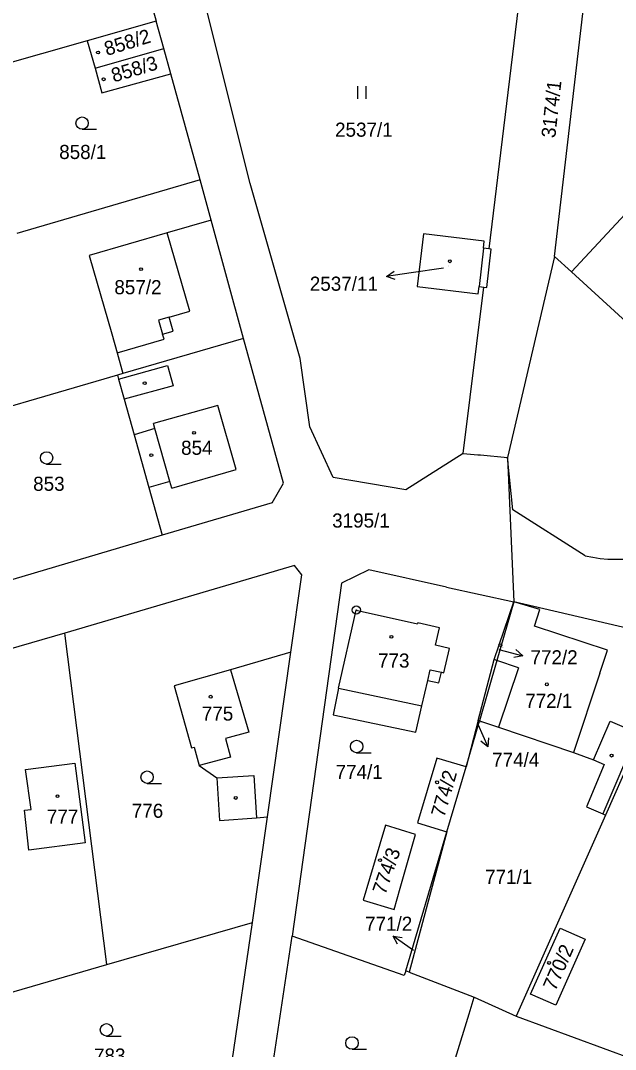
# Model space of a CAD drawing. Extents: x -736345 to -729997, y -1130177 to -1122501.
# Drawn here: x -733125.1 to -733053.3, y -1127962.5 to -1127838.4 of the extents above; entities that cross this region are included whole.
import ezdxf

# ---------------------------------------------------------------- set-up
doc = ezdxf.new("R2010")
doc.units = 0
for name, color, linetype in [('Vrstva 1', 7, 'Continuous'), ('Vrstva 16', 7, 'Continuous'), ('Vrstva 18', 7, 'Continuous'), ('Vrstva 19', 7, 'Continuous'), ('Vrstva 25', 7, 'Continuous'), ('Vrstva 4', 7, 'Continuous')]:
    doc.layers.add(name, color=color, linetype=linetype)

msp = doc.modelspace()

# ---------------------------------------------------------------- linework, layer by layer
at = {"layer": 'Vrstva 1'}
for points in [[(-733060.68, -1127866.88), (-733054.32, -1127812.38)], [(-733062.57, -1127816.31), (-733068.62, -1127865.93)], [(-733112.59, -1127824.5), (-733108.73, -1127838.5)], [(-733097.39, -1127858.07), (-733103.46, -1127833.81)], [(-733108.73, -1127838.5), (-733117.03, -1127840.86)], [(-733107.81, -1127841.81), (-733108.73, -1127838.5)], [(-733117.03, -1127840.86), (-733139.4, -1127847.23)], [(-733117.03, -1127840.86), (-733116.09, -1127844.18)], [(-733116.09, -1127844.18), (-733107.81, -1127841.81)], [(-733106.97, -1127844.84), (-733107.81, -1127841.81)], [(-733116.09, -1127844.18), (-733115.27, -1127847.14)], [(-733115.27, -1127847.14), (-733106.97, -1127844.84)], [(-733103.43, -1127857.62), (-733106.97, -1127844.84)], [(-733058.65, -1127868.73), (-733040.86, -1127849.65)], [(-733103.43, -1127857.62), (-733125.55, -1127864.09)], [(-733102.1, -1127862.48), (-733103.43, -1127857.62)], [(-733091.37, -1127879.18), (-733097.39, -1127858.07)], [(-733102.1, -1127862.48), (-733107.41, -1127864.02)], [(-733098.19, -1127876.75), (-733102.1, -1127862.48)], [(-733107.41, -1127864.02), (-733116.82, -1127866.76)], [(-733076.47, -1127864.15), (-733077.23, -1127870.48)], [(-733069.16, -1127865.02), (-733076.47, -1127864.15)], [(-733069.26, -1127865.86), (-733069.16, -1127865.02)], [(-733116.82, -1127866.76), (-733114.07, -1127876.19)], [(-733068.62, -1127865.93), (-733069.26, -1127865.86)], [(-733068.84, -1127870.6), (-733068.31, -1127865.97)], [(-733068.31, -1127865.97), (-733068.62, -1127865.93)], [(-733060.68, -1127866.88), (-733066.36, -1127891.12)], [(-733058.65, -1127868.73), (-733060.68, -1127866.88)], [(-733034.13, -1127891.15), (-733058.65, -1127868.73)], [(-733077.23, -1127870.48), (-733069.9, -1127871.37)], [(-733069.9, -1127871.37), (-733069.79, -1127870.49)], [(-733069.79, -1127870.49), (-733069.2, -1127870.56)], [(-733071.69, -1127890.6), (-733069.2, -1127870.56)], [(-733069.2, -1127870.56), (-733068.84, -1127870.6)], [(-733114.07, -1127876.19), (-733113.41, -1127878.48)], [(-733098.19, -1127876.75), (-733112.75, -1127880.99)], [(-733093.35, -1127894.18), (-733098.19, -1127876.75)], [(-733113.41, -1127878.48), (-733112.75, -1127880.99)], [(-733090.18, -1127887.42), (-733091.37, -1127879.18)], [(-733113.38, -1127881.17), (-733136.53, -1127887.91)], [(-733112.75, -1127880.99), (-733113.38, -1127881.17)], [(-733113.38, -1127881.17), (-733113.25, -1127881.65)], [(-733113.25, -1127881.65), (-733112.57, -1127884.09)], [(-733112.57, -1127884.09), (-733111.38, -1127888.36)], [(-733087.36, -1127893.51), (-733090.18, -1127887.42)], [(-733111.38, -1127888.36), (-733109.61, -1127894.73)], [(-733071.69, -1127890.6), (-733078.62, -1127894.99)], [(-733071.69, -1127890.6), (-733069.95, -1127890.77)], [(-733069.95, -1127890.77), (-733069.62, -1127890.8)], [(-733069.62, -1127890.8), (-733066.36, -1127891.12)], [(-733065.71, -1127897.41), (-733066.36, -1127891.12)], [(-733066.36, -1127891.12), (-733065.57, -1127908.51)], [(-733078.62, -1127894.99), (-733087.36, -1127893.51)], [(-733109.61, -1127894.73), (-733108.01, -1127900.48)], [(-733094.72, -1127896.55), (-733093.35, -1127894.18)], [(-733094.72, -1127896.55), (-733108.01, -1127900.48)], [(-733056.98, -1127902.94), (-733065.71, -1127897.41)], [(-733108.01, -1127900.48), (-733131.2, -1127907.34)], [(-733092.06, -1127904.12), (-733119.74, -1127912.27)], [(-733092.47, -1127914.57), (-733091.14, -1127905.25)], [(-733091.14, -1127905.25), (-733092.06, -1127904.12)], [(-733083.09, -1127904.65), (-733086.37, -1127906.25)], [(-733073.71, -1127906.72), (-733083.09, -1127904.65)], [(-733086.37, -1127906.25), (-733092.34, -1127948.81)], [(-733073.71, -1127906.72), (-733065.57, -1127908.51)], [(-733067.98, -1127915.46), (-733065.57, -1127908.51)], [(-733065.57, -1127908.51), (-733067.63, -1127915.58)], [(-733045.23, -1127913.25), (-733065.57, -1127908.51)], [(-733086.73, -1127918.92), (-733084.59, -1127909.49)], [(-733084.59, -1127909.49), (-733077.2, -1127911.14)], [(-733077.18, -1127911.04), (-733077.2, -1127911.14)], [(-733074.55, -1127911.63), (-733077.18, -1127911.04)], [(-733119.74, -1127912.27), (-733144.46, -1127919.44)], [(-733114.66, -1127952.24), (-733119.74, -1127912.27)], [(-733075.04, -1127913.74), (-733074.55, -1127911.63)], [(-733073.36, -1127914.13), (-733075.04, -1127913.74)], [(-733045.23, -1127913.25), (-733054.52, -1127934.2)], [(-733092.47, -1127914.57), (-733099.77, -1127916.71)], [(-733095.3, -1127934.44), (-733092.47, -1127914.57)], [(-733074.03, -1127917.06), (-733073.36, -1127914.13)], [(-733069.89, -1127922.8), (-733067.98, -1127915.46)], [(-733067.63, -1127915.58), (-733069.74, -1127922.85)], [(-733099.77, -1127916.71), (-733106.57, -1127918.61)], [(-733074.62, -1127918.26), (-733074.33, -1127916.99)], [(-733074.33, -1127916.99), (-733074.03, -1127917.06)], [(-733106.57, -1127918.61), (-733104.48, -1127926.1)], [(-733076.68, -1127921.03), (-733075.98, -1127917.98)], [(-733075.98, -1127917.98), (-733074.62, -1127918.26)], [(-733086.73, -1127918.92), (-733087.37, -1127922.11)], [(-733077.39, -1127924.23), (-733076.68, -1127921.03)], [(-733087.37, -1127922.11), (-733077.39, -1127924.23)], [(-733069.89, -1127922.8), (-733071.35, -1127928.4)], [(-733071.35, -1127928.4), (-733069.74, -1127922.85)], [(-733069.74, -1127922.85), (-733069.89, -1127922.8)], [(-733069.74, -1127922.85), (-733067.43, -1127923.63)], [(-733067.43, -1127923.63), (-733058.39, -1127926.66)], [(-733104.48, -1127926.1), (-733104.15, -1127926.01)], [(-733104.15, -1127926.01), (-733103.55, -1127928.25)], [(-733071.35, -1127928.4), (-733074.89, -1127927.35), (-733077.21, -1127935.16), (-733073.67, -1127936.21)], [(-733058.39, -1127926.66), (-733055.97, -1127927.56)], [(-733055.97, -1127927.56), (-733054.68, -1127928.1)], [(-733124.47, -1127928.73), (-733118.53, -1127927.97)], [(-733123.81, -1127933.52), (-733124.47, -1127928.73)], [(-733118.53, -1127927.97), (-733117.29, -1127937.57)], [(-733103.55, -1127928.25), (-733101.41, -1127929.71)], [(-733073.67, -1127936.21), (-733071.35, -1127928.4)], [(-733054.68, -1127928.1), (-733056.81, -1127933.22)], [(-733101.41, -1127929.71), (-733101.1, -1127934.87)], [(-733124.61, -1127933.63), (-733123.81, -1127933.52)], [(-733124.07, -1127938.42), (-733124.61, -1127933.63)], [(-733056.81, -1127933.22), (-733054.86, -1127934.05)], [(-733101.1, -1127934.87), (-733096.62, -1127934.54)], [(-733097.11, -1127947.15), (-733095.3, -1127934.44)], [(-733096.62, -1127934.54), (-733095.3, -1127934.44)], [(-733054.52, -1127934.2), (-733065.29, -1127958.46)], [(-733054.86, -1127934.05), (-733054.52, -1127934.2)], [(-733077.46, -1127936.56), (-733081.07, -1127935.42), (-733082.99, -1127941.91), (-733083.75, -1127944.48), (-733080.04, -1127945.58), (-733079.31, -1127943.01), (-733077.46, -1127936.56)], [(-733078.61, -1127953), (-733073.67, -1127936.21)], [(-733073.67, -1127936.21), (-733078.2, -1127953.16)], [(-733117.29, -1127937.57), (-733124.07, -1127938.42)], [(-733114.66, -1127952.24), (-733097.11, -1127947.15)], [(-733099.54, -1127963.89), (-733097.11, -1127947.15)], [(-733063.56, -1127955.78), (-733060.02, -1127947.83)], [(-733060.02, -1127947.83), (-733056.97, -1127949.18)], [(-733094.61, -1127964.09), (-733092.34, -1127948.81)], [(-733078.8, -1127953.56), (-733092.34, -1127948.81)], [(-733056.97, -1127949.18), (-733060.51, -1127957.13)], [(-733127.84, -1127956.04), (-733114.66, -1127952.24)], [(-733078.61, -1127953), (-733078.8, -1127953.56)], [(-733078.2, -1127953.16), (-733078.61, -1127953)], [(-733078.2, -1127953.16), (-733070.36, -1127956.15)], [(-733060.51, -1127957.13), (-733063.56, -1127955.78)], [(-733070.99, -1127958.18), (-733070.36, -1127956.15)], [(-733070.36, -1127956.15), (-733065.29, -1127958.46)], [(-733083.33, -1127998.19), (-733070.99, -1127958.18)], [(-733065.29, -1127958.46), (-733051.33, -1127963.6)]]:
    msp.add_lwpolyline(points, dxfattribs=at)
msp.add_arc((-733053.429, -1127888.759), 14.619, 255.94526, 312.83483, dxfattribs=at)
at = {"layer": 'Vrstva 16'}
msp.add_lwpolyline([(-733074.06, -1127868.26), (-733077.98, -1127868.85)], dxfattribs=at)
at = {"layer": 'Vrstva 25'}
for points in [[(-733084.417, -1127847.855), (-733084.417, -1127846.355)], [(-733083.383, -1127847.855), (-733083.383, -1127846.355)], [(-733117.66, -1127851.54), (-733115.91, -1127851.54)], [(-733079.884, -1127869.64), (-733080.947, -1127869.293), (-733080.031, -1127868.652)], [(-733077.98, -1127868.85), (-733080.947, -1127869.293)], [(-733121.94, -1127891.9), (-733120.19, -1127891.9)], [(-733067.4, -1127914.23), (-733064.501, -1127915.001)], [(-733065.339, -1127914.261), (-733064.501, -1127915.001), (-733065.596, -1127915.227)], [(-733069.92, -1127923.25), (-733068.715, -1127925.996)], [(-733068.659, -1127924.88), (-733068.715, -1127925.996), (-733069.574, -1127925.282)], [(-733084.55, -1127926.69), (-733082.8, -1127926.69)], [(-733109.82, -1127930.39), (-733108.07, -1127930.39)], [(-733077.71, -1127950.55), (-733080.146, -1127948.8)], [(-733079.625, -1127949.789), (-733080.146, -1127948.8), (-733079.042, -1127948.977)], [(-733114.71, -1127960.85), (-733112.96, -1127960.85)], [(-733085.1, -1127962.44), (-733083.35, -1127962.44)]]:
    msp.add_lwpolyline(points, dxfattribs=at)
for centre, radius in [((-733115.74, -1127842.28), 0.175), ((-733115.06, -1127845.5), 0.175), ((-733117.66, -1127850.79), 0.75), ((-733073.31, -1127867.45), 0.175), ((-733110.55, -1127868.4), 0.175), ((-733110.11, -1127882.14), 0.175), ((-733104.15, -1127888.13), 0.175), ((-733121.94, -1127891.15), 0.75), ((-733109.31, -1127890.82), 0.175), ((-733084.59, -1127909.49), 0.5), ((-733084.59, -1127909.49), 0.032), ((-733080.36, -1127912.72), 0.175), ((-733067.21, -1127913.73), 0.175), ((-733061.61, -1127918.45), 0.175), ((-733102.15, -1127919.94), 0.175), ((-733084.55, -1127925.94), 0.75), ((-733053.8, -1127927.04), 0.175), ((-733109.82, -1127929.64), 0.75), ((-733074.85, -1127930.26), 0.175), ((-733120.63, -1127931.93), 0.175), ((-733099.13, -1127932.14), 0.175), ((-733081.73, -1127939.65), 0.175), ((-733061.34, -1127952.03), 0.175), ((-733114.71, -1127960.1), 0.75), ((-733085.1, -1127961.69), 0.75)]:
    msp.add_circle(centre, radius, dxfattribs=at)
at = {"layer": 'Vrstva 4'}
for points in [[(-733104.66, -1127873.45), (-733107.41, -1127864.02)], [(-733069.26, -1127865.86), (-733069.79, -1127870.49)], [(-733107.17, -1127874.19), (-733108.44, -1127874.56)], [(-733107.17, -1127874.19), (-733104.66, -1127873.45)], [(-733106.69, -1127875.86), (-733107.17, -1127874.19)], [(-733108.44, -1127874.56), (-733107.96, -1127876.23)], [(-733107.96, -1127876.23), (-733106.69, -1127875.86)], [(-733107.78, -1127876.84), (-733107.96, -1127876.23)], [(-733113.41, -1127878.48), (-733107.78, -1127876.84)], [(-733113.25, -1127881.65), (-733107.35, -1127880.01)], [(-733107.35, -1127880.01), (-733106.68, -1127882.45)], [(-733106.68, -1127882.45), (-733112.57, -1127884.09)], [(-733101.27, -1127884.82), (-733109.03, -1127887.01)], [(-733099.06, -1127892.54), (-733101.27, -1127884.82)], [(-733108.87, -1127887.59), (-733111.38, -1127888.36)], [(-733108.87, -1127887.59), (-733109.03, -1127887.01)], [(-733107.06, -1127894.01), (-733108.87, -1127887.59)], [(-733106.84, -1127894.78), (-733099.06, -1127892.54)], [(-733107.06, -1127894.01), (-733109.61, -1127894.73)], [(-733106.84, -1127894.78), (-733107.06, -1127894.01)], [(-733062.44, -1127909.44), (-733065.57, -1127908.51)], [(-733063.1, -1127911.42), (-733062.44, -1127909.44)], [(-733054.3, -1127914.34), (-733063.1, -1127911.42)], [(-733055.22, -1127917.12), (-733054.3, -1127914.34)], [(-733067.63, -1127915.58), (-733067.98, -1127915.46)], [(-733065.03, -1127916.45), (-733067.63, -1127915.58)], [(-733099.77, -1127916.71), (-733097.54, -1127924.23)], [(-733075.98, -1127917.98), (-733075.68, -1127916.68)], [(-733075.68, -1127916.68), (-733074.33, -1127916.99)], [(-733065.03, -1127916.45), (-733067.43, -1127923.63)], [(-733055.22, -1127917.12), (-733058.39, -1127926.66)], [(-733086.73, -1127918.92), (-733076.68, -1127921.03)], [(-733055.97, -1127927.56), (-733053.98, -1127922.9)], [(-733053.98, -1127922.9), (-733050.69, -1127924.29)], [(-733097.54, -1127924.23), (-733100.37, -1127924.99)], [(-733100.37, -1127924.99), (-733099.77, -1127927.23)], [(-733050.69, -1127924.29), (-733054.86, -1127934.05)], [(-733099.77, -1127927.23), (-733103.55, -1127928.25)], [(-733101.41, -1127929.71), (-733096.95, -1127929.44)], [(-733096.95, -1127929.44), (-733096.62, -1127934.54)]]:
    msp.add_lwpolyline(points, dxfattribs=at)

# ---------------------------------------------------------------- texts
at = {"layer": 'Vrstva 16'}
for s, p in [('2537/11', (-733090.197, -1127871)), ('772/2', (-733063.58, -1127916.04)), ('774/4', (-733068.21, -1127928.39)), ('771/2', (-733083.528, -1127948.16))]:
    msp.add_text(s, height=1.7, dxfattribs=at).set_placement(p)
at = {"layer": 'Vrstva 18'}
msp.add_text('3174/1', height=1.7, rotation=83.70067, dxfattribs=at).set_placement((-733060.596, -1127852.64))
for s, height, p in [('2537/1', 1.7, (-733087.15, -1127852.43)), ('858/1', 1.7, (-733120.42, -1127855.12)), ('853', 1.7, (-733123.56, -1127895.12)), ('3195/1', 1.7, (-733087.5, -1127899.55)), ('774/4', 0.1, (-733069.72, -1127923.05)), ('774/1', 1.7, (-733087.088, -1127929.86)), ('776', 1.7, (-733111.67, -1127934.54)), ('771/1', 1.7, (-733069.058, -1127942.5)), ('771/2', 0.1, (-733077.51, -1127950.35)), ('783', 1.7, (-733116.22, -1127964.05))]:
    msp.add_text(s, height=height, dxfattribs=at).set_placement(p)
at = {"layer": 'Vrstva 19'}
for s, rotation, p in [('858/2', 17.10014, (-733114.678, -1127842.701)), ('858/3', 16.70013, (-733113.846, -1127845.901)), ('774/2', 74.00059, (-733073.985, -1127934.575)), ('774/3', 70.90056, (-733081.094, -1127943.9)), ('770/2', 66.50053, (-733060.583, -1127955.507))]:
    msp.add_text(s, height=1.7, rotation=rotation, dxfattribs=at).set_placement(p)
for s, height, p in [('2537/11', 0.1, (-733073.86, -1127868.06)), ('857/2', 1.7, (-733113.77, -1127871.42)), ('854', 1.7, (-733105.72, -1127890.78)), ('772/2', 0.1, (-733067.2, -1127914.03)), ('773', 1.7, (-733081.97, -1127916.43)), ('772/1', 1.7, (-733064.218, -1127921.29)), ('775', 1.7, (-733103.22, -1127922.82)), ('777', 1.7, (-733121.91, -1127935.24))]:
    msp.add_text(s, height=height, dxfattribs=at).set_placement(p)

doc.saveas('drawing.dxf')
